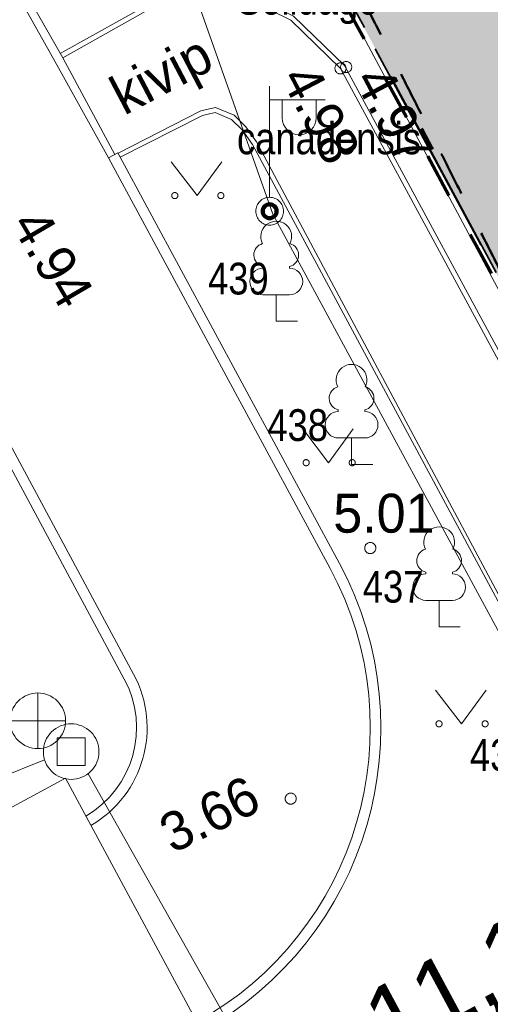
# Model space of a CAD drawing. Header units: metres. Extents: x 538891 to 1080079, y 6588829 to 13178720.
# Tile 299 of 656: x 539864 to 539872, y 6589113 to 6589131. Entities that reach past the tile are written whole.
import ezdxf

# ---------------------------------------------------------------- set-up
doc = ezdxf.new("R2010")
doc.units = ezdxf.units.M
doc.header["$LTSCALE"] = 0.4
doc.header["$PDMODE"] = 1
doc.header["$PDSIZE"] = -2
doc.linetypes.add('KATASTRIPIIR', pattern=[17.5, 10, -2.5, 2.5, -2.5])
doc.linetypes.add('VW-02 Medium Dashed', pattern=[4, 2, -2])
for name, color, linetype in [('DENDRO', 7, 'Continuous'), ('GEO', 7, 'Continuous'), ('KINO_ASENDIPLAAN', 7, 'Continuous'), ('KINO_PINNAKATTED 2', 7, 'Continuous'), ('KINO_VORMISTUS', 7, 'Continuous')]:
    doc.layers.add(name, color=color, linetype=linetype)
doc.styles.add('Arial', font='arial.ttf')
doc.styles.add('Arial Narrow', font='ARIALN.TTF')
doc.styles.add('HK Explorer Book', font='txt')
doc.styles.add('HK Explorer Medium', font='txt')
doc.linetypes.add('-D-', pattern='A,25,-2,-3.530927,["D",HK Explorer Book,S=3.5,R=0,X=-3.530927,Y=-1.75],-1.969073,25,-7.5', length=65)
doc.linetypes.add('MP_KBL', pattern='A,0,[1,MP_KBL.shx,S=1,R=0,X=0,Y=-0.5],-18.999', length=18.999)
doc.linetypes.add('RAKAED', pattern='A,0,[1,RAKAED.shx,S=1,R=0,X=0,Y=-0.254375],-6.50875', length=6.50875)
doc.dimstyles.new('ISO', dxfattribs={"dimtxt": 0.050344, "dimasz": 1.27, "dimexe": 0.8, "dimexo": 0, "dimgap": 0.4, "dimtad": 1, "dimdec": 3, "dimtxsty": 'Arial', "dimblk": 'VW_FILLEDARROW', "dimblk1": 'VW_FILLEDARROW', "dimblk2": 'VW_FILLEDARROW', "dimcen": 0, "dimadec": 8, "dimazin": 0, "dimtfac": 1, "dimtdec": 3, "dimtix": 1, "dimtmove": 0, "dimatfit": 0, "dimldrblk": 'VW_FILLEDARROW', "dimfxl": 1, "dimfrac": 2, "dimtolj": 1, "dimarcsym": 0})

# ---------------------------------------------------------------- blocks, each defined once
blk = doc.blocks.new('Landscape Area-226')
at = {"linetype": 'Continuous', "lineweight": 0}
blk.add_hatch(color=254, dxfattribs=at).paths.add_polyline_path([(-67.467, 134.818), (-71.46, 132.781), (-67.19, 124.86), (0, 0), (5.553, -10.141), (15.558, -4.907), (-6.422, 38.156), (-7.334, 37.698), (-24.238, 70.61), (-25.128, 70.156), (-55.703, 130.057)])
blk = doc.blocks.new('LEHTP1')
at = {"color": 252, "linetype": 'Continuous', "lineweight": 9, "true_color": 0x888888}
for p, q in [((-0.48, 1.96), (-0.48, 1.9)), ((0.48, 1.96), (0.48, 1.9)), ((0.48, 0.95), (-0.48, 0.95)), ((0, 0), (0, 0.95)), ((0.76, 0), (0, 0))]:
    blk.add_line(p, q, dxfattribs=at)
for centre, radius, start, end in [((0, 3.04), 0.554, 332.5799, 207.4201), ((-0.38, 2.375), 0.425, 105.2441, 257.079), ((0.38, 2.375), 0.425, 282.921, 74.7559), ((-0.475, 1.425), 0.475, 90, 270), ((0.475, 1.425), 0.475, 270, 90)]:
    blk.add_arc(centre, radius, start, end, dxfattribs=at)
blk = doc.blocks.new('MEPOST')
at = {"color": 7, "linetype": 'Continuous', "lineweight": 9, "flags": 128}
blk.add_lwpolyline([(0.5, 0), (0.498, -0.049), (0.49, -0.098), (0.478, -0.145), (0.462, -0.191), (0.441, -0.236), (0.416, -0.278), (0.387, -0.317), (0.354, -0.354), (0.317, -0.387), (0.278, -0.416), (0.236, -0.441), (0.191, -0.462), (0.145, -0.478), (0.098, -0.49), (0.049, -0.498), (0, -0.5), (-0.049, -0.498), (-0.098, -0.49), (-0.145, -0.478), (-0.191, -0.462), (-0.236, -0.441), (-0.278, -0.416), (-0.317, -0.387), (-0.354, -0.354), (-0.387, -0.317), (-0.416, -0.278), (-0.441, -0.236), (-0.462, -0.191), (-0.478, -0.145), (-0.49, -0.098), (-0.498, -0.049), (-0.5, 0), (-0.498, 0.049), (-0.49, 0.098), (-0.478, 0.145), (-0.462, 0.191), (-0.441, 0.236), (-0.416, 0.278), (-0.387, 0.317), (-0.354, 0.354), (-0.317, 0.387), (-0.278, 0.416), (-0.236, 0.441), (-0.191, 0.462), (-0.145, 0.478), (-0.098, 0.49), (-0.049, 0.498), (0, 0.5), (0.049, 0.498), (0.098, 0.49), (0.145, 0.478), (0.191, 0.462), (0.236, 0.441), (0.278, 0.416), (0.317, 0.387), (0.354, 0.354), (0.387, 0.317), (0.416, 0.278), (0.441, 0.236), (0.462, 0.191), (0.478, 0.145), (0.49, 0.098), (0.498, 0.049)], close=True, dxfattribs=at)
at = {"color": 252, "linetype": 'Continuous', "lineweight": 120, "true_color": 0x888888, "flags": 128}
blk.add_lwpolyline([(-0.25, 0, 0.414214), (0, -0.25, 0.414214), (0.25, 0, 0.414214), (0, 0.25, 0.414214)], format="xyb", close=True, dxfattribs=at)
blk = doc.blocks.new('VAPOST')
at = {"color": 7, "linetype": 'Continuous', "lineweight": 9}
for p, q in [((0, 0.5), (0, 4.5)), ((0, 4), (2, 4)), ((0.453, 3.358), (0.453, 4)), ((1.679, 3.358), (1.679, 4))]:
    blk.add_line(p, q, dxfattribs=at)
blk.add_arc((1.066, 3.358), 0.613, 180, 0, dxfattribs=at)
blk = doc.blocks.new('DRKAEV')
at = {"color": 7, "linetype": 'Continuous', "lineweight": 9}
for p, q in [((-0.5, -0.5), (-0.5, 0.5)), ((-0.5, 0.5), (0.5, 0.5)), ((0.5, 0.5), (0.5, -0.5)), ((0.5, -0.5), (-0.5, -0.5))]:
    blk.add_line(p, q, dxfattribs=at)
at = {"color": 7, "linetype": 'Continuous', "lineweight": 9, "flags": 128}
blk.add_lwpolyline([(1, 0), (0.995, -0.098), (0.981, -0.195), (0.957, -0.29), (0.924, -0.383), (0.882, -0.471), (0.831, -0.556), (0.773, -0.634), (0.707, -0.707), (0.634, -0.773), (0.556, -0.831), (0.471, -0.882), (0.383, -0.924), (0.29, -0.957), (0.195, -0.981), (0.098, -0.995), (0, -1), (-0.098, -0.995), (-0.195, -0.981), (-0.29, -0.957), (-0.383, -0.924), (-0.471, -0.882), (-0.556, -0.831), (-0.634, -0.773), (-0.707, -0.707), (-0.773, -0.634), (-0.831, -0.556), (-0.882, -0.471), (-0.924, -0.383), (-0.957, -0.29), (-0.981, -0.195), (-0.995, -0.098), (-1, 0), (-0.995, 0.098), (-0.981, 0.195), (-0.957, 0.29), (-0.924, 0.383), (-0.882, 0.471), (-0.831, 0.556), (-0.773, 0.634), (-0.707, 0.707), (-0.634, 0.773), (-0.556, 0.831), (-0.471, 0.882), (-0.383, 0.924), (-0.29, 0.957), (-0.195, 0.981), (-0.098, 0.995), (0, 1), (0.098, 0.995), (0.195, 0.981), (0.29, 0.957), (0.383, 0.924), (0.471, 0.882), (0.556, 0.831), (0.634, 0.773), (0.707, 0.707), (0.773, 0.634), (0.831, 0.556), (0.882, 0.471), (0.924, 0.383), (0.957, 0.29), (0.981, 0.195), (0.995, 0.098)], close=True, dxfattribs=at)
blk = doc.blocks.new('KAKAEV')
at = {"color": 7, "linetype": 'Continuous', "lineweight": 9}
for p, q in [((0, -1), (0, 1)), ((-1, 0), (1, 0))]:
    blk.add_line(p, q, dxfattribs=at)
at = {"color": 7, "linetype": 'Continuous', "lineweight": 9, "flags": 128}
blk.add_lwpolyline([(1, 0), (0.995, -0.098), (0.981, -0.195), (0.957, -0.29), (0.924, -0.383), (0.882, -0.471), (0.831, -0.556), (0.773, -0.634), (0.707, -0.707), (0.634, -0.773), (0.556, -0.831), (0.471, -0.882), (0.383, -0.924), (0.29, -0.957), (0.195, -0.981), (0.098, -0.995), (0, -1), (-0.098, -0.995), (-0.195, -0.981), (-0.29, -0.957), (-0.383, -0.924), (-0.471, -0.882), (-0.556, -0.831), (-0.634, -0.773), (-0.707, -0.707), (-0.773, -0.634), (-0.831, -0.556), (-0.882, -0.471), (-0.924, -0.383), (-0.957, -0.29), (-0.981, -0.195), (-0.995, -0.098), (-1, 0), (-0.995, 0.098), (-0.981, 0.195), (-0.957, 0.29), (-0.924, 0.383), (-0.882, 0.471), (-0.831, 0.556), (-0.773, 0.634), (-0.707, 0.707), (-0.634, 0.773), (-0.556, 0.831), (-0.471, 0.882), (-0.383, 0.924), (-0.29, 0.957), (-0.195, 0.981), (-0.098, 0.995), (0, 1), (0.098, 0.995), (0.195, 0.981), (0.29, 0.957), (0.383, 0.924), (0.471, 0.882), (0.556, 0.831), (0.634, 0.773), (0.707, 0.707), (0.773, 0.634), (0.831, 0.556), (0.882, 0.471), (0.924, 0.383), (0.957, 0.29), (0.981, 0.195), (0.995, 0.098)], close=True, dxfattribs=at)
blk = doc.blocks.new('MURU')
at = {"color": 7, "linetype": 'Continuous', "lineweight": 9}
for p, q in [((-0.927, 1.213), (0, 0)), ((0, 0), (0.891, 1.213))]:
    blk.add_line(p, q, dxfattribs=at)
for points in [[(-0.908, 0.028), (-0.901, 0.057), (-0.859, 0.099), (-0.802, 0.114), (-0.745, 0.099), (-0.703, 0.057), (-0.688, 0), (-0.703, -0.057), (-0.745, -0.099), (-0.802, -0.114), (-0.859, -0.099), (-0.901, -0.057), (-0.916, 0), (-0.908, 0.028)], [(0.749, 0.028), (0.757, 0.057), (0.799, 0.099), (0.856, 0.114), (0.912, 0.099), (0.954, 0.057), (0.969, 0), (0.954, -0.057), (0.912, -0.099), (0.856, -0.114), (0.799, -0.099), (0.757, -0.057), (0.742, 0), (0.749, 0.028)]]:
    blk.add_open_spline(points, degree=2, dxfattribs=at)
blk = doc.blocks.new('VW_FILLEDARROW')
at = {"color": 0, "linetype": 'Continuous', "lineweight": 5, "flags": 128}
blk.add_lwpolyline([(-1, 0.268), (0, 0), (-1, -0.268)], close=True, dxfattribs=at)
blk = doc.blocks.new('*D537')
at = {"layer": 'Defpoints', "color": 0, "transparency": 16777216}
for p in [(539878.001, 6589115.279), (539878.001, 6589115.279), (539868.214, 6589110.008)]:
    blk.add_point(p, dxfattribs=at)
at = {"layer": 'KINO_VORMISTUS', "color": 0, "linetype": 'Continuous', "lineweight": -2, "transparency": 16777216}
for p, q in [((539878.001, 6589115.279), (539878.801, 6589115.279)), ((539869.333, 6589110.611), (539876.882, 6589114.677)), ((539868.214, 6589110.008), (539869.014, 6589110.008))]:
    blk.add_line(p, q, dxfattribs=at)
at = {"layer": 'KINO_VORMISTUS', "color": 0, "lineweight": -2, "transparency": 16777216, "xscale": 1.27, "yscale": 1.27, "zscale": 1.27}
for p, rotation in [((539878.001, 6589115.279), 28.30540366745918), ((539868.214, 6589110.008), 208.3054036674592)]:
    blk.add_blockref('VW_FILLEDARROW', p, dxfattribs=dict(at, rotation=rotation))
at = {"layer": 'KINO_VORMISTUS', "color": 0, "lineweight": 5, "transparency": 16777216, "insert": (539872.541, 6589113.695), "char_height": 1.2656, "attachment_point": 5, "rotation": 28.3054, "style": 'HK Explorer Medium'}
blk.add_mtext('\\A1;11,12m', dxfattribs=at)

msp = doc.modelspace()

# ---------------------------------------------------------------- hatches: boundary and pattern name
at = {"layer": 'DENDRO', "linetype": 'Continuous', "lineweight": 0, "true_color": 0xff9f7f}
msp.add_hatch(color=21, dxfattribs=at).paths.add_polyline_path([(539880.5043, 6589113.4339), (539880.5178, 6589113.5065), (539880.5295, 6589113.5835), (539880.5394, 6589113.6648), (539880.5475, 6589113.7504), (539880.5538, 6589113.8404), (539880.5583, 6589113.9346), (539880.5609, 6589114.0332), (539880.5617, 6589114.1361), (539880.5591, 6589114.243), (539880.5513, 6589114.3539), (539880.5385, 6589114.4685), (539880.5205, 6589114.587), (539880.4974, 6589114.7093), (539880.4692, 6589114.8355), (539880.4359, 6589114.9655), (539880.3974, 6589115.0994), (539880.3552, 6589115.2347), (539880.3104, 6589115.3691), (539880.263, 6589115.5027), (539880.2131, 6589115.6353), (539880.1607, 6589115.767), (539880.1057, 6589115.8978), (539880.0482, 6589116.0277), (539879.9881, 6589116.1567), (539879.9257, 6589116.2865), (539879.8611, 6589116.4188), (539879.7943, 6589116.5535), (539879.7253, 6589116.6907), (539879.6542, 6589116.8305), (539879.5809, 6589116.9727), (539879.5054, 6589117.1173), (539879.4277, 6589117.2645), (539879.3471, 6589117.4153), (539879.2626, 6589117.5711), (539879.1743, 6589117.7318), (539879.0822, 6589117.8974), (539878.9863, 6589118.0679), (539878.8865, 6589118.2434), (539878.7829, 6589118.4237), (539878.6755, 6589118.609), (539878.5655, 6589118.7976), (539878.454, 6589118.9878), (539878.341, 6589119.1796), (539878.2266, 6589119.3731), (539878.1108, 6589119.5682), (539877.9935, 6589119.765), (539877.8747, 6589119.9635), (539877.7544, 6589120.1635), (539877.634, 6589120.3648), (539877.5146, 6589120.5668), (539877.3961, 6589120.7695), (539877.2787, 6589120.973), (539877.1623, 6589121.1772), (539877.0469, 6589121.3821), (539876.9325, 6589121.5877), (539876.8191, 6589121.7941), (539876.7069, 6589122.0019), (539876.5957, 6589122.2117), (539876.4857, 6589122.4236), (539876.3769, 6589122.6376), (539876.2692, 6589122.8537), (539876.1627, 6589123.0718), (539876.0573, 6589123.2921), (539875.953, 6589123.5143), (539875.8496, 6589123.7381), (539875.7466, 6589123.9626), (539875.644, 6589124.188), (539875.5419, 6589124.4142), (539875.4402, 6589124.6413), (539875.3389, 6589124.8691), (539875.2381, 6589125.0978), (539875.1377, 6589125.3273), (539875.0374, 6589125.557), (539874.9368, 6589125.7865), (539874.836, 6589126.0156), (539874.735, 6589126.2445), (539874.6337, 6589126.473), (539874.5322, 6589126.7012), (539874.4305, 6589126.9291), (539874.3285, 6589127.1567), (539874.2259, 6589127.3835), (539874.1224, 6589127.6089), (539874.0181, 6589127.8329), (539873.9127, 6589128.0555), (539873.8065, 6589128.2767), (539873.6994, 6589128.4965), (539873.5913, 6589128.715), (539873.4824, 6589128.932), (539873.3723, 6589129.1482), (539873.2609, 6589129.3641), (539873.1483, 6589129.5795), (539873.0343, 6589129.7946), (539872.919, 6589130.0093), (539872.8024, 6589130.2236), (539872.6846, 6589130.4375), (539872.5654, 6589130.6511), (539872.4447, 6589130.865), (539872.3224, 6589131.0799), (539872.1983, 6589131.2959), (539872.0726, 6589131.5129), (539871.9453, 6589131.7309), (539871.8162, 6589131.95), (539871.6855, 6589132.1701), (539871.5531, 6589132.3912), (539871.4189, 6589132.6139), (539871.2829, 6589132.8387), (539871.145, 6589133.0657), (539871.0052, 6589133.2948), (539870.8636, 6589133.526), (539870.7202, 6589133.7593), (539870.5748, 6589133.9948), (539870.4277, 6589134.2324), (539870.2806, 6589134.4697), (539870.1355, 6589134.7045), (539869.9924, 6589134.9367), (539869.8513, 6589135.1663), (539869.7122, 6589135.3932), (539869.5751, 6589135.6176), (539869.4401, 6589135.8394), (539869.307, 6589136.0586), (539869.1776, 6589136.2727), (539869.0533, 6589136.4792), (539868.9343, 6589136.678), (539868.8206, 6589136.8693), (539868.712, 6589137.0529), (539868.6087, 6589137.2289), (539868.5106, 6589137.3972), (539868.4177, 6589137.558), (539868.3288, 6589137.713), (539868.2428, 6589137.8642), (539868.1596, 6589138.0115), (539868.0793, 6589138.1549), (539868.0018, 6589138.2944), (539867.9271, 6589138.4301), (539867.8553, 6589138.562), (539867.7863, 6589138.69), (539867.7188, 6589138.8156), (539867.6515, 6589138.9405), (539867.5843, 6589139.0645), (539867.5173, 6589139.1878), (539867.4504, 6589139.3103), (539867.3837, 6589139.432), (539867.3171, 6589139.5529), (539867.2508, 6589139.673), (539867.1842, 6589139.7903), (539867.1171, 6589139.9025), (539867.0494, 6589140.0098), (539866.9812, 6589140.1121), (539866.9125, 6589140.2093), (539866.8432, 6589140.3016), (539866.7734, 6589140.389), (539866.7031, 6589140.4713), (539866.6328, 6589140.5483), (539866.5633, 6589140.6196), (539866.4946, 6589140.6853), (539866.4266, 6589140.7453), (539866.3594, 6589140.7996), (539866.2929, 6589140.8483), (539866.2272, 6589140.8913), (539866.1622, 6589140.9286), (539866.0982, 6589140.9618), (539866.0354, 6589140.9922), (539865.9738, 6589141.0198), (539865.9134, 6589141.0448), (539865.8542, 6589141.0669), (539865.7963, 6589141.0864), (539865.7395, 6589141.1031), (539865.684, 6589141.1171), (539865.6296, 6589141.1286), (539865.5762, 6589141.138), (539865.5237, 6589141.1452), (539865.4722, 6589141.1502), (539865.4218, 6589141.153), (539865.3723, 6589141.1536), (539865.3238, 6589141.1521), (539865.2763, 6589141.1484), (539865.2301, 6589141.142), (539865.1853, 6589141.1322), (539865.1421, 6589141.1191), (539865.1003, 6589141.1026), (539865.06, 6589141.0828), (539865.0213, 6589141.0597), (539864.984, 6589141.0332), (539864.9482, 6589141.0034), (539864.9165, 6589140.9678), (539864.8913, 6589140.9239), (539864.8726, 6589140.8717), (539864.8605, 6589140.8113), (539864.855, 6589140.7425), (539864.856, 6589140.6655), (539864.8636, 6589140.5802), (539864.8777, 6589140.4866), (539864.8986, 6589140.3856), (539864.9265, 6589140.2782), (539864.9613, 6589140.1644), (539865.0031, 6589140.0441), (539865.0519, 6589139.9174), (539865.1077, 6589139.7843), (539865.1705, 6589139.6447), (539865.2403, 6589139.4987), (539865.3135, 6589139.3502), (539865.3869, 6589139.2031), (539865.4604, 6589139.0575), (539865.5339, 6589138.9133), (539865.6075, 6589138.7706), (539865.6812, 6589138.6292), (539865.755, 6589138.4894), (539865.8288, 6589138.3509), (539865.9032, 6589138.2125), (539865.9785, 6589138.0725), (539866.0548, 6589137.931), (539866.132, 6589137.788), (539866.2101, 6589137.6434), (539866.2892, 6589137.4974), (539866.3692, 6589137.3499), (539866.4501, 6589137.2008), (539866.5328, 6589137.0489), (539866.618, 6589136.893), (539866.7057, 6589136.7331), (539866.7959, 6589136.5691), (539866.8886, 6589136.4011), (539866.9839, 6589136.229), (539867.0817, 6589136.0528), (539867.182, 6589135.8726), (539867.2843, 6589135.6889), (539867.3879, 6589135.5022), (539867.493, 6589135.3126), (539867.5994, 6589135.12), (539867.7072, 6589134.9244), (539867.8164, 6589134.7259), (539867.927, 6589134.5244), (539868.0391, 6589134.3199), (539868.1521, 6589134.1127), (539868.266, 6589133.9029), (539868.3806, 6589133.6905), (539868.496, 6589133.4757), (539868.6121, 6589133.2582), (539868.729, 6589133.0382), (539868.8467, 6589132.8157), (539868.9651, 6589132.5906), (539869.086, 6589132.3598), (539869.211, 6589132.1203), (539869.3402, 6589131.872), (539869.4735, 6589131.615), (539869.6109, 6589131.3492), (539869.7524, 6589131.0747), (539869.8981, 6589130.7914), (539870.0479, 6589130.4994), (539870.2017, 6589130.1989), (539870.3592, 6589129.8902), (539870.5206, 6589129.5733), (539870.6858, 6589129.2482), (539870.8548, 6589128.9149), (539871.0275, 6589128.5734), (539871.2041, 6589128.2238), (539871.3845, 6589127.8659), (539871.5643, 6589127.5089), (539871.7393, 6589127.1619), (539871.9095, 6589126.8248), (539872.0748, 6589126.4976), (539872.2352, 6589126.1804), (539872.3908, 6589125.8731), (539872.5416, 6589125.5757), (539872.6875, 6589125.2883), (539872.8289, 6589125.0103), (539872.966, 6589124.741), (539873.0989, 6589124.4806), (539873.2276, 6589124.2291), (539873.352, 6589123.9863), (539873.4722, 6589123.7524), (539873.5882, 6589123.5272), (539873.7, 6589123.3109), (539873.8097, 6589123.0991), (539873.9196, 6589122.8876), (539874.0297, 6589122.6762), (539874.1401, 6589122.465), (539874.2506, 6589122.254), (539874.3614, 6589122.0433), (539874.4723, 6589121.8327), (539874.5834, 6589121.6224), (539874.6952, 6589121.4115), (539874.8079, 6589121.1995), (539874.9217, 6589120.9862), (539875.0364, 6589120.7717), (539875.1521, 6589120.556), (539875.2688, 6589120.3391), (539875.3865, 6589120.1209), (539875.5052, 6589119.9016), (539875.6243, 6589119.6822), (539875.7431, 6589119.4638), (539875.8616, 6589119.2466), (539875.9798, 6589119.0304), (539876.0977, 6589118.8154), (539876.2154, 6589118.6014), (539876.3327, 6589118.3885), (539876.4498, 6589118.1767), (539876.5653, 6589117.9683), (539876.6778, 6589117.7655), (539876.7872, 6589117.5685), (539876.8938, 6589117.377), (539876.9973, 6589117.1913), (539877.0978, 6589117.0112), (539877.1954, 6589116.8368), (539877.29, 6589116.668), (539877.3823, 6589116.5035), (539877.473, 6589116.3419), (539877.5622, 6589116.1833), (539877.6498, 6589116.0275), (539877.7359, 6589115.8746), (539877.8203, 6589115.7247), (539877.9033, 6589115.5776), (539877.9846, 6589115.4334), (539878.0652, 6589115.2914), (539878.1459, 6589115.1508), (539878.2267, 6589115.0115), (539878.3075, 6589114.8737), (539878.3883, 6589114.7373), (539878.4693, 6589114.6022), (539878.5503, 6589114.4685), (539878.6314, 6589114.3363), (539878.7121, 6589114.2071), (539878.792, 6589114.0828), (539878.8712, 6589113.9633), (539878.9495, 6589113.8486), (539879.0271, 6589113.7387), (539879.1039, 6589113.6337), (539879.1799, 6589113.5335), (539879.2552, 6589113.4381), (539879.329, 6589113.3492), (539879.4009, 6589113.2686), (539879.4707, 6589113.1961), (539879.5385, 6589113.1319), (539879.6043, 6589113.0758), (539879.668, 6589113.028), (539879.7298, 6589112.9884), (539879.7895, 6589112.957), (539879.8471, 6589112.9343), (539879.9023, 6589112.9208), (539879.9552, 6589112.9164), (539880.0057, 6589112.9211), (539880.0539, 6589112.935), (539880.0998, 6589112.9581), (539880.1433, 6589112.9904), (539880.1845, 6589113.0317), (539880.2245, 6589113.0782), (539880.2645, 6589113.1258), (539880.3045, 6589113.1745), (539880.3445, 6589113.2242), (539880.3844, 6589113.275), (539880.4244, 6589113.3269), (539880.4643, 6589113.3798)])

# ---------------------------------------------------------------- linework, layer by layer
at = {"layer": 'DENDRO', "color": 82, "linetype": 'Continuous', "lineweight": 25, "true_color": 0x33cc00}
msp.add_open_spline([(539893.8121, 6589159.0983), (539893.7434, 6589159.1216), (539893.6747, 6589159.145), (539892.9869, 6589159.3862), (539891.1572, 6589159.6654), (539888.4866, 6589158.4411), (539885.5451, 6589157.3971), (539882.5673, 6589157.4149), (539880.4579, 6589158.6217), (539879.0958, 6589159.832), (539877.4884, 6589161.5239), (539875.7359, 6589162.7565), (539874.0064, 6589163.5551), (539872.0916, 6589164.2529), (539871.04, 6589164.1448), (539870.7384, 6589163.4667), (539870.6736, 6589162.5152), (539871.0111, 6589159.8283), (539872.4686, 6589156.6032), (539876.4551, 6589150.405), (539880.4313, 6589142.3133), (539883.4357, 6589136.069), (539886.65, 6589131.8213), (539889.6758, 6589128.0089), (539891.6422, 6589123.7091), (539892.6854, 6589121.9346), (539894.9559, 6589119.083), (539899.4507, 6589118.4526), (539902.4132, 6589119.2024), (539903.4975, 6589120.9997), (539904.0299, 6589121.9681), (539904.9744, 6589123.0691), (539906.8939, 6589123.6435), (539908.5817, 6589124.1163), (539909.2062, 6589124.9889), (539908.8206, 6589126.4423), (539907.9211, 6589128.2423), (539907.3166, 6589130.0189), (539907.9536, 6589131.664), (539909.206, 6589132.9269), (539910.0734, 6589134.09), (539910.2183, 6589135.4872), (539910.1242, 6589137.3281), (539909.7241, 6589140.2997), (539907.9987, 6589143.8429), (539904.8625, 6589145.9332), (539902.1696, 6589146.7782), (539898.4952, 6589147.1704), (539894.6027, 6589147.6734), (539892.2931, 6589147.7161), (539890.9385, 6589146.9877), (539890.5185, 6589145.8464), (539890.375, 6589144.12), (539890.5355, 6589141.8612), (539890.1164, 6589140.2368), (539888.2792, 6589140.1754), (539886.2593, 6589140.9765), (539884.6257, 6589142.2344), (539883.4829, 6589144.0283), (539883.3842, 6589146.4675), (539884.263, 6589149.2079), (539886.6505, 6589150.3674), (539890.039, 6589151.0124), (539893.8765, 6589152.7578), (539896.4616, 6589154.2315), (539898.6752, 6589155.7963), (539898.5791, 6589158.6152), (539898.2775, 6589160.1277), (539896.808, 6589160.1337), (539895.0583, 6589159.4249), (539894.0007, 6589159.1478), (539893.9064, 6589159.123), (539893.8121, 6589159.0983)], degree=2, knots=[0, 0, 0, 0.0014824, 0.0014824, 0.0163659, 0.0312493, 0.0461328, 0.0610162, 0.0758997, 0.0907831, 0.1056666, 0.12055, 0.1354334, 0.1503169, 0.1652003, 0.1800838, 0.1949672, 0.2098507, 0.2247341, 0.2396175, 0.254501, 0.2693844, 0.2842679, 0.2991513, 0.3140348, 0.3289182, 0.3438017, 0.3586851, 0.3735685, 0.388452, 0.4033354, 0.4182189, 0.4331023, 0.4479858, 0.4628692, 0.4777526, 0.4926361, 0.5075195, 0.522403, 0.5372864, 0.5521699, 0.5670533, 0.5819368, 0.5968202, 0.6117036, 0.6265871, 0.6414705, 0.656354, 0.6712374, 0.6861209, 0.7010043, 0.7158877, 0.7307712, 0.7456546, 0.7605381, 0.7754215, 0.790305, 0.8051884, 0.8200718, 0.8349553, 0.8498387, 0.8647222, 0.8796056, 0.8944891, 0.9093725, 0.924256, 0.9391394, 0.9540228, 0.9689063, 0.9837897, 0.9986732, 0.9986732, 1, 1, 1], dxfattribs=at)
at = {"layer": 'DENDRO', "color": 25, "linetype": 'Continuous', "lineweight": 25, "true_color": 0x995f4c}
msp.add_open_spline([(539877.6966, 6589126.0063), (539877.9143, 6589125.9805), (539878.3937, 6589125.9679), (539878.6977, 6589126.0434), (539878.8228, 6589126.1056), (539878.8873, 6589126.1335), (539878.9836, 6589126.1748), (539879.1935, 6589126.2782), (539879.507, 6589126.5527), (539879.922, 6589127.1158), (539880.3079, 6589128.009), (539880.4317, 6589129.2261), (539880.1659, 6589130.7528), (539879.7479, 6589132.511), (539879.4367, 6589134.4258), (539879.1549, 6589136.3768), (539878.6399, 6589138.2071), (539877.7698, 6589139.842), (539876.738, 6589141.4186), (539875.7362, 6589143.0874), (539874.8366, 6589144.3014), (539874.1192, 6589144.7956), (539873.3243, 6589144.9411), (539872.1227, 6589144.4387), (539870.9517, 6589143.1218), (539870.3403, 6589141.4073), (539870.3023, 6589139.4563), (539870.7799, 6589137.3973), (539871.6418, 6589135.2831), (539872.6176, 6589133.0361), (539873.4643, 6589130.6068), (539874.2128, 6589128.6705), (539874.839, 6589127.5934), (539875.558, 6589126.7984), (539876.659, 6589126.1917), (539877.4788, 6589126.0321), (539877.6966, 6589126.0063)], degree=2, dxfattribs=at)
at = {"layer": 'DENDRO', "color": 20, "linetype": 'VW-02 Medium Dashed', "lineweight": 50, "true_color": 0xff3f3f}
msp.add_open_spline([(539880.5043, 6589113.4339), (539880.5621, 6589113.7159), (539880.5614, 6589114.5563), (539880.2335, 6589115.6425), (539879.7427, 6589116.6709), (539879.1127, 6589117.8581), (539878.2383, 6589119.3599), (539877.2706, 6589120.9672), (539876.3677, 6589122.621), (539875.5384, 6589124.4076), (539874.7369, 6589126.2469), (539873.9201, 6589128.0665), (539873.0447, 6589129.7976), (539872.0861, 6589131.5047), (539871.0201, 6589133.2777), (539869.8352, 6589135.187), (539868.7788, 6589136.9302), (539868.0566, 6589138.1858), (539867.516, 6589139.1941), (539866.9855, 6589140.1519), (539866.4206, 6589140.7906), (539865.9037, 6589141.0666), (539865.4643, 6589141.1676), (539865.0883, 6589141.1293), (539864.8081, 6589140.8776), (539864.9473, 6589140.0956), (539865.5332, 6589138.9018), (539866.1245, 6589137.8001), (539866.7757, 6589136.6015), (539867.5882, 6589135.1437), (539868.4899, 6589133.4961), (539869.4404, 6589131.685), (539870.6554, 6589129.3137), (539872.1135, 6589126.4181), (539873.2614, 6589124.1585), (539874.1385, 6589122.4633), (539875.0284, 6589120.7814), (539875.982, 6589119.0217), (539876.9176, 6589117.3317), (539877.6623, 6589116.0043), (539878.3069, 6589114.8626), (539878.9558, 6589113.81), (539879.5546, 6589113.0662), (539880.0244, 6589112.8479), (539880.3445, 6589113.2156), (539880.5043, 6589113.4339)], degree=2, dxfattribs=at)
at = {"layer": 'GEO', "color": 8, "linetype": '-D-', "lineweight": 9, "true_color": 0x7d7d7d}
for p, q in [((539858.3009, 6589115.022), (539864.0861, 6589117.3007)), ((539864.8663, 6589117.0535), (539870.817, 6589106.5223))]:
    msp.add_line(p, q, dxfattribs=at)
at = {"layer": 'GEO', "color": 35, "linetype": 'KATASTRIPIIR', "lineweight": 35, "true_color": 0xb1703a, "flags": 128}
for points in [[(539909.52, 6589298.37), (539963.84, 6589287.14), (540025.24, 6589164.24), (540045.59, 6589125.76), (540065.9, 6589087.26), (540023.2, 6589062.87), (539981.09, 6589035.92), (539947.18, 6589014.22), (539893.01, 6589114.94), (539881.52, 6589108.74), (539808.69, 6589244.05), (539909.52, 6589298.37)], [(539804.37, 6589150.85), (539831.51, 6589165.47), (539846.63, 6589173.62), (539881.52, 6589108.74), (539839.31, 6589086), (539804.37, 6589150.85)]]:
    msp.add_lwpolyline(points, dxfattribs=at)
at = {"layer": 'GEO', "color": 8, "linetype": 'Continuous', "lineweight": 9, "true_color": 0x7d7d7d, "flags": 128}
for points in [[(539865.2367, 6589128.1267), (539864.277, 6589129.848), (539863.752, 6589130.779), (539863.139, 6589131.892), (539867.349, 6589134.282), (539864.882, 6589138.849), (539862.5709, 6589142.9295), (539861.918, 6589143.077), (539862.237, 6589143.702), (539858.256, 6589151.148), (539856.282, 6589154.83), (539852.023, 6589162.679), (539851.267, 6589162.707), (539851.611, 6589163.383), (539849.391, 6589167.575), (539846.868, 6589166.209), (539845.976, 6589165.737), (539845.017, 6589165.479), (539844.079, 6589165.702), (539843.288, 6589166.347), (539840.015, 6589172.433), (539840.97, 6589173.001), (539844.766, 6589175.108), (539842.853, 6589178.707)], [(539865.3452, 6589128.1843), (539864.41, 6589129.922), (539863.935, 6589130.76), (539863.318, 6589131.846), (539867.549, 6589134.194), (539864.98, 6589138.952), (539862.652, 6589142.988), (539862.152, 6589143.188), (539862.398, 6589143.713), (539858.277, 6589151.28), (539856.41, 6589154.893), (539852.1047, 6589162.8107), (539851.4826, 6589162.8337), (539851.7627, 6589163.3842), (539849.456, 6589167.759), (539846.8045, 6589166.3277), (539845.9264, 6589165.8631), (539845.015, 6589165.6179), (539844.1402, 6589165.8258), (539843.371, 6589166.462), (539840.173, 6589172.385), (539841.04, 6589172.861), (539844.958, 6589175.087), (539842.936, 6589178.813)], [(539864.3671, 6589129.9983), (539866.1091, 6589130.9767), (539867.0896, 6589131.0998), (539867.7657, 6589131.0675), (539868.5612, 6589130.6682), (539869.4755, 6589129.7856), (539876.081, 6589117.5817), (539881.4604, 6589107.6275), (539881.867, 6589107.8454), (539882.5813, 6589106.6198)], [(539864.41, 6589129.922), (539866.137, 6589130.892), (539867.093, 6589131.012), (539867.743, 6589130.981), (539868.51, 6589130.596), (539869.405, 6589129.732), (539876.004, 6589117.54), (539881.4218, 6589107.5148), (539881.8363, 6589107.7369), (539882.5112, 6589106.579)], [(539867.7485, 6589100.1873), (539879.6521, 6589106.5664), (539873.817, 6589117.338), (539867.893, 6589128.41), (539867.702, 6589128.682), (539867.495, 6589128.889), (539867.16, 6589129.032), (539866.894, 6589128.971), (539865.4081, 6589128.2056)], [(539867.7102, 6589100.2588), (539879.5443, 6589106.6007), (539873.522, 6589117.763), (539867.821, 6589128.363), (539867.6347, 6589128.6255), (539867.4451, 6589128.8151), (539867.1518, 6589128.9403), (539866.9242, 6589128.8881), (539865.4463, 6589128.1348)], [(539865.6142, 6589103.5268), (539870.334, 6589106.076), (539864.459, 6589116.976), (539858.994, 6589114.02)]]:
    msp.add_lwpolyline(points, dxfattribs=at)
at = {"layer": 'GEO', "color": 8, "linetype": 'RAKAED', "lineweight": 9, "true_color": 0x7d7d7d, "flags": 128}
msp.add_lwpolyline([(539880.253, 6589108.214), (539881.341, 6589108.753), (539877.781, 6589115.384), (539865.9, 6589137.643), (539857.423, 6589153.148), (539851.43, 6589164.27), (539849.633, 6589167.636), (539846.423, 6589173.654), (539841.605, 6589171.001)], dxfattribs=at)
at = {"layer": 'GEO', "color": 8, "linetype": 'MP_KBL', "lineweight": 9, "true_color": 0x7d7d7d, "flags": 128}
msp.add_lwpolyline([(539876.0316, 6589112.6124), (539868.1867, 6589127.1111), (539862.4292, 6589143.3955), (539851.945, 6589163.0369), (539835.5784, 6589154.2029)], dxfattribs=at)
at = {"layer": 'GEO', "color": 8, "linetype": 'Continuous', "lineweight": 9, "true_color": 0x7d7d7d, "flags": 128}
for points in [[(539869.505, 6589129.732), (539869.5045, 6589129.7222), (539869.5031, 6589129.7125), (539869.5007, 6589129.703), (539869.4974, 6589129.6937), (539869.4932, 6589129.6849), (539869.4881, 6589129.6764), (539869.4823, 6589129.6686), (539869.4757, 6589129.6613), (539869.4684, 6589129.6547), (539869.4606, 6589129.6489), (539869.4521, 6589129.6438), (539869.4433, 6589129.6396), (539869.434, 6589129.6363), (539869.4245, 6589129.6339), (539869.4148, 6589129.6325), (539869.405, 6589129.632), (539869.3952, 6589129.6325), (539869.3855, 6589129.6339), (539869.376, 6589129.6363), (539869.3667, 6589129.6396), (539869.3579, 6589129.6438), (539869.3494, 6589129.6489), (539869.3416, 6589129.6547), (539869.3343, 6589129.6613), (539869.3277, 6589129.6686), (539869.3219, 6589129.6764), (539869.3168, 6589129.6849), (539869.3126, 6589129.6937), (539869.3093, 6589129.703), (539869.3069, 6589129.7125), (539869.3055, 6589129.7222), (539869.305, 6589129.732), (539869.3055, 6589129.7418), (539869.3069, 6589129.7515), (539869.3093, 6589129.761), (539869.3126, 6589129.7703), (539869.3168, 6589129.7791), (539869.3219, 6589129.7876), (539869.3277, 6589129.7954), (539869.3343, 6589129.8027), (539869.3416, 6589129.8093), (539869.3494, 6589129.8151), (539869.3579, 6589129.8202), (539869.3667, 6589129.8244), (539869.376, 6589129.8277), (539869.3855, 6589129.8301), (539869.3952, 6589129.8315), (539869.405, 6589129.832), (539869.4148, 6589129.8315), (539869.4245, 6589129.8301), (539869.434, 6589129.8277), (539869.4433, 6589129.8244), (539869.4521, 6589129.8202), (539869.4606, 6589129.8151), (539869.4684, 6589129.8093), (539869.4757, 6589129.8027), (539869.4823, 6589129.7954), (539869.4881, 6589129.7876), (539869.4932, 6589129.7791), (539869.4974, 6589129.7703), (539869.5007, 6589129.761), (539869.5031, 6589129.7515), (539869.5045, 6589129.7418)], [(539869.607, 6589129.756), (539869.6065, 6589129.7462), (539869.6051, 6589129.7365), (539869.6027, 6589129.727), (539869.5994, 6589129.7177), (539869.5952, 6589129.7089), (539869.5901, 6589129.7004), (539869.5843, 6589129.6926), (539869.5777, 6589129.6853), (539869.5704, 6589129.6787), (539869.5626, 6589129.6729), (539869.5541, 6589129.6678), (539869.5453, 6589129.6636), (539869.536, 6589129.6603), (539869.5265, 6589129.6579), (539869.5168, 6589129.6565), (539869.507, 6589129.656), (539869.4972, 6589129.6565), (539869.4875, 6589129.6579), (539869.478, 6589129.6603), (539869.4687, 6589129.6636), (539869.4599, 6589129.6678), (539869.4514, 6589129.6729), (539869.4436, 6589129.6787), (539869.4363, 6589129.6853), (539869.4297, 6589129.6926), (539869.4239, 6589129.7004), (539869.4188, 6589129.7089), (539869.4146, 6589129.7177), (539869.4113, 6589129.727), (539869.4089, 6589129.7365), (539869.4075, 6589129.7462), (539869.407, 6589129.756), (539869.4075, 6589129.7658), (539869.4089, 6589129.7755), (539869.4113, 6589129.785), (539869.4146, 6589129.7943), (539869.4188, 6589129.8031), (539869.4239, 6589129.8116), (539869.4297, 6589129.8194), (539869.4363, 6589129.8267), (539869.4436, 6589129.8333), (539869.4514, 6589129.8391), (539869.4599, 6589129.8442), (539869.4687, 6589129.8484), (539869.478, 6589129.8517), (539869.4875, 6589129.8541), (539869.4972, 6589129.8555), (539869.507, 6589129.856), (539869.5168, 6589129.8555), (539869.5265, 6589129.8541), (539869.536, 6589129.8517), (539869.5453, 6589129.8484), (539869.5541, 6589129.8442), (539869.5626, 6589129.8391), (539869.5704, 6589129.8333), (539869.5777, 6589129.8267), (539869.5843, 6589129.8194), (539869.5901, 6589129.8116), (539869.5952, 6589129.8031), (539869.5994, 6589129.7943), (539869.6027, 6589129.785), (539869.6051, 6589129.7755), (539869.6065, 6589129.7658)], [(539870.04, 6589121.11), (539870.0395, 6589121.1002), (539870.0381, 6589121.0905), (539870.0357, 6589121.081), (539870.0324, 6589121.0717), (539870.0282, 6589121.0629), (539870.0231, 6589121.0544), (539870.0173, 6589121.0466), (539870.0107, 6589121.0393), (539870.0034, 6589121.0327), (539869.9956, 6589121.0269), (539869.9871, 6589121.0218), (539869.9783, 6589121.0176), (539869.969, 6589121.0143), (539869.9595, 6589121.0119), (539869.9498, 6589121.0105), (539869.94, 6589121.01), (539869.9302, 6589121.0105), (539869.9205, 6589121.0119), (539869.911, 6589121.0143), (539869.9017, 6589121.0176), (539869.8929, 6589121.0218), (539869.8844, 6589121.0269), (539869.8766, 6589121.0327), (539869.8693, 6589121.0393), (539869.8627, 6589121.0466), (539869.8569, 6589121.0544), (539869.8518, 6589121.0629), (539869.8476, 6589121.0717), (539869.8443, 6589121.081), (539869.8419, 6589121.0905), (539869.8405, 6589121.1002), (539869.84, 6589121.11), (539869.8405, 6589121.1198), (539869.8419, 6589121.1295), (539869.8443, 6589121.139), (539869.8476, 6589121.1483), (539869.8518, 6589121.1571), (539869.8569, 6589121.1656), (539869.8627, 6589121.1734), (539869.8693, 6589121.1807), (539869.8766, 6589121.1873), (539869.8844, 6589121.1931), (539869.8929, 6589121.1982), (539869.9017, 6589121.2024), (539869.911, 6589121.2057), (539869.9205, 6589121.2081), (539869.9302, 6589121.2095), (539869.94, 6589121.21), (539869.9498, 6589121.2095), (539869.9595, 6589121.2081), (539869.969, 6589121.2057), (539869.9783, 6589121.2024), (539869.9871, 6589121.1982), (539869.9956, 6589121.1931), (539870.0034, 6589121.1873), (539870.0107, 6589121.1807), (539870.0173, 6589121.1734), (539870.0231, 6589121.1656), (539870.0282, 6589121.1571), (539870.0324, 6589121.1483), (539870.0357, 6589121.139), (539870.0381, 6589121.1295), (539870.0395, 6589121.1198)], [(539868.61, 6589116.606), (539868.6095, 6589116.5962), (539868.6081, 6589116.5865), (539868.6057, 6589116.577), (539868.6024, 6589116.5677), (539868.5982, 6589116.5589), (539868.5931, 6589116.5504), (539868.5873, 6589116.5426), (539868.5807, 6589116.5353), (539868.5734, 6589116.5287), (539868.5656, 6589116.5229), (539868.5571, 6589116.5178), (539868.5483, 6589116.5136), (539868.539, 6589116.5103), (539868.5295, 6589116.5079), (539868.5198, 6589116.5065), (539868.51, 6589116.506), (539868.5002, 6589116.5065), (539868.4905, 6589116.5079), (539868.481, 6589116.5103), (539868.4717, 6589116.5136), (539868.4629, 6589116.5178), (539868.4544, 6589116.5229), (539868.4466, 6589116.5287), (539868.4393, 6589116.5353), (539868.4327, 6589116.5426), (539868.4269, 6589116.5504), (539868.4218, 6589116.5589), (539868.4176, 6589116.5677), (539868.4143, 6589116.577), (539868.4119, 6589116.5865), (539868.4105, 6589116.5962), (539868.41, 6589116.606), (539868.4105, 6589116.6158), (539868.4119, 6589116.6255), (539868.4143, 6589116.635), (539868.4176, 6589116.6443), (539868.4218, 6589116.6531), (539868.4269, 6589116.6616), (539868.4327, 6589116.6694), (539868.4393, 6589116.6767), (539868.4466, 6589116.6833), (539868.4544, 6589116.6891), (539868.4629, 6589116.6942), (539868.4717, 6589116.6984), (539868.481, 6589116.7017), (539868.4905, 6589116.7041), (539868.5002, 6589116.7055), (539868.51, 6589116.706), (539868.5198, 6589116.7055), (539868.5295, 6589116.7041), (539868.539, 6589116.7017), (539868.5483, 6589116.6984), (539868.5571, 6589116.6942), (539868.5656, 6589116.6891), (539868.5734, 6589116.6833), (539868.5807, 6589116.6767), (539868.5873, 6589116.6694), (539868.5931, 6589116.6616), (539868.5982, 6589116.6531), (539868.6024, 6589116.6443), (539868.6057, 6589116.635), (539868.6081, 6589116.6255), (539868.6095, 6589116.6158)]]:
    msp.add_lwpolyline(points, close=True, dxfattribs=at)
for points in [[(539866.9125, 6589112.4239, 0.41072), (539869.3863, 6589120.8352), (539865.403, 6589128.215), (539865.2367, 6589128.1267), (539869.2189, 6589120.7452, -0.4106193), (539866.8224, 6589112.5912)], [(539864.9184, 6589116.1237, 0.4041049), (539865.6853, 6589118.845), (539861.7186, 6589126.2213), (539861.5513, 6589126.1313), (539865.5179, 6589118.755, -0.4030959), (539864.8282, 6589116.291)]]:
    msp.add_lwpolyline(points, format="xyb", dxfattribs=at)
at = {"layer": 'KINO_ASENDIPLAAN', "color": 140, "linetype": 'VW-02 Medium Dashed', "lineweight": 70, "true_color": 0x00bfff, "flags": 128}
msp.add_lwpolyline([(539941.0048, 6589300.3454), (539940.5217, 6589296.9546), (539974.3604, 6589288.4827), (539975.01, 6589291.078), (540000.3128, 6589286.6251), (540002.9731, 6589249.9773), (539993.0762, 6589225.0232), (540063.9301, 6589088.0629), (540060.1052, 6589086.0133), (540027.1158, 6589148.1533), (539896.3148, 6589081.3922), (539881.52, 6589108.74), (539807.2305, 6589245.4858), (539909.52, 6589298.37), (539917.166, 6589297.2556), (539927.194, 6589303.7472)], close=True, dxfattribs=at)

# ---------------------------------------------------------------- block references
at = {"layer": 'GEO', "color": 8, "true_color": 0x7d7d7d, "xscale": 0.5, "yscale": 0.5, "zscale": 0.5}
for name, p in [('VAPOST', (539868.131, 6589127.165)), ('MURU', (539866.8265, 6589127.4455)), ('MEPOST', (539868.131, 6589127.165)), ('LEHTP1', (539868.25, 6589125.189)), ('LEHTP1', (539869.604, 6589122.614)), ('MURU', (539869.1887, 6589122.6446)), ('LEHTP1', (539871.179, 6589119.695)), ('KAKAEV', (539863.963, 6589118.005)), ('MURU', (539871.5778, 6589117.9509)), ('DRKAEV', (539864.563, 6589117.451))]:
    msp.add_blockref(name, p, dxfattribs=at)
at = {"layer": 'KINO_PINNAKATTED 2', "color": 7}
msp.add_blockref('Landscape Area-226', (539881.52, 6589108.74), dxfattribs=at)

# ---------------------------------------------------------------- texts
at = {"layer": 'DENDRO', "color": 20, "true_color": 0xff3f3f, "insert": (539867.5435, 6589131.27), "char_height": 0.57083, "attachment_point": 1, "line_spacing_factor": 2.63829, "style": 'Arial Narrow'}
msp.add_mtext('Solidago\\Pcanadensis', dxfattribs=at)
at = {"layer": 'DENDRO', "color": 250, "true_color": 0x333333, "char_height": 0.57083, "attachment_point": 1, "line_spacing_factor": 2.63829, "style": 'Arial Narrow'}
for s, insert in [('439', (539867.0232, 6589126.2391)), ('438', (539868.0901, 6589123.6057)), ('437', (539869.8056, 6589120.7006)), ('436', (539871.7333, 6589117.6761))]:
    msp.add_mtext(s, dxfattribs=dict(at, insert=insert))
at = {"layer": 'GEO', "color": 8, "true_color": 0x7d7d7d, "char_height": 0.7, "line_spacing_factor": 0.25, "style": 'HK Explorer Book'}
for s, insert, attachment_point, rotation in [('kivip', (539865.1888, 6589129.4979), 1, 27.67706), (' 4.98', (539868.1934, 6589129.7856), 7, 297.4655), (' 4.97', (539869.507, 6589129.756), 7, 297.86803), (' 4.94', (539863.328, 6589127.15), 7, 300.43078), (' 3.66', (539866.1573, 6589115.4877), 7, 26.28031)]:
    msp.add_mtext(s, dxfattribs=dict(at, insert=insert, attachment_point=attachment_point, rotation=rotation))
at = {"layer": 'GEO', "color": 8, "true_color": 0x7d7d7d, "insert": (539869.0149, 6589121.3767), "char_height": 0.7, "attachment_point": 7, "line_spacing_factor": 0.25, "style": 'HK Explorer Book'}
msp.add_mtext(' 5.01', dxfattribs=at)

# ---------------------------------------------------------------- dimensions: what is measured, and where the dimension line sits
at = {"layer": 'KINO_VORMISTUS', "color": 7, "linetype": 'Continuous', "lineweight": 5}
dim = msp.add_linear_dim(base=(539878.0005, 6589115.27883), p1=(539868.21447, 6589110.00841), p2=(539878.0005, 6589115.27883), angle=28.3054, dimstyle='ISO', override={"dimtxt": 1.26559, "dimgap": 0.4, "dimdec": 2, "dimpost": '<>m', "dimtxsty": 'HK Explorer Medium', "dimtmove": 2}, dxfattribs=at)
dim.commit()
dim.dimension.update_dxf_attribs({"geometry": '*D537', "text_midpoint": (539872.54125, 6589113.695)})

doc.saveas('drawing.dxf')
